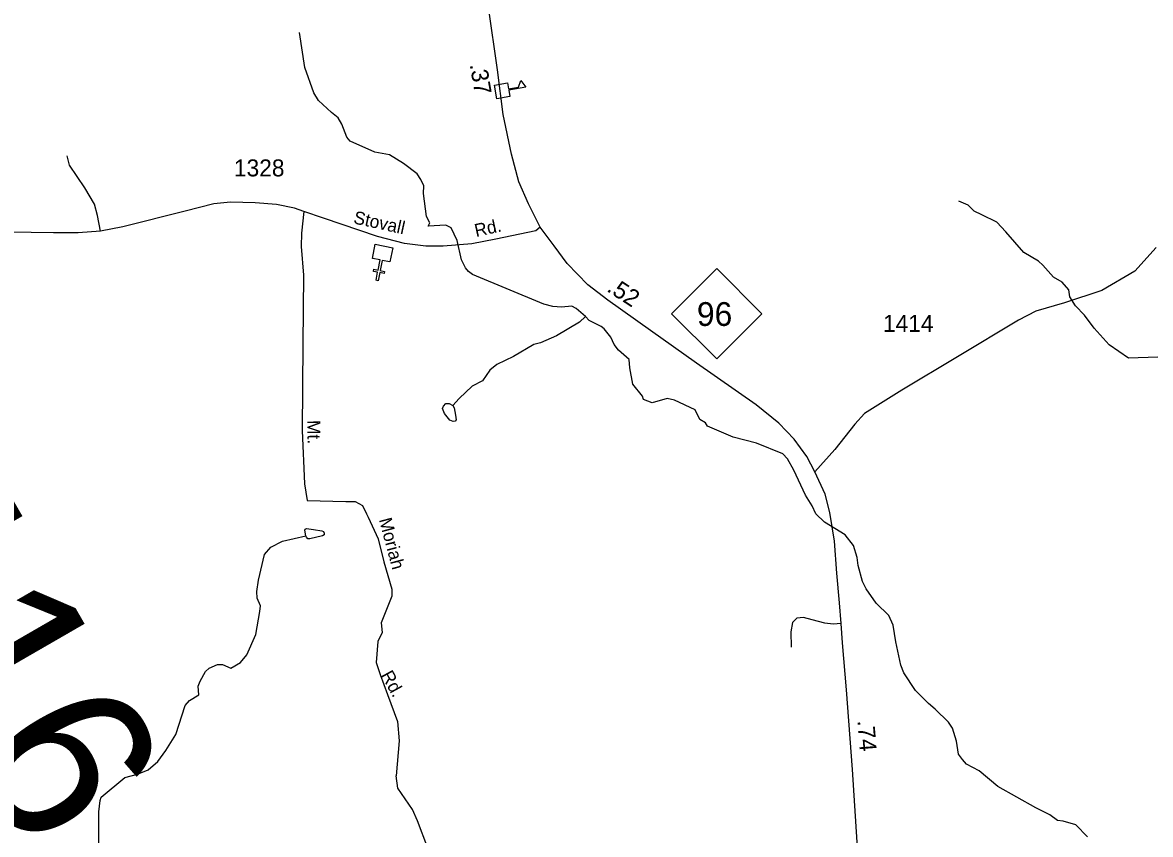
# Model space of a CAD drawing. Extents: x 2056842 to 2160602, y 826753 to 1016856.
# Drawn here: x 2075063 to 2083359, y 981982 to 987955 of the extents above; entities that cross this region are included whole.
import ezdxf

# ---------------------------------------------------------------- set-up
doc = ezdxf.new("R2010")
doc.units = 0
for name, color, linetype in [('Exist Cultural Church CELL', 7, 'Continuous'), ('Exist Cultural Educational Facility High CELL', 7, 'Continuous'), ('Exist Hydrographic Creek Single Shore', 7, 'Continuous'), ('Exist Hydrographic Misc Water Feature', 7, 'Continuous'), ('Exist Road Non-System Type 51', 7, 'Continuous'), ('Exist Road Non-System Type 51 Label', 7, 'Continuous'), ('Exist Road Primary NC Attributed', 7, 'Continuous'), ('Exist Road Primary NC Service Mileage Hundredths English Label', 7, 'Continuous'), ('Exist Road Primary NC Shield CELL', 7, 'Continuous'), ('Exist Road Primary NC Shield Number Label', 7, 'Continuous'), ('Exist Road Secondary Structure Pipe Number Label', 7, 'Continuous'), ('Exist Road Secondary Type 41 Attributed', 7, 'Continuous'), ('Exist Road Secondary Type 51 Attributed', 7, 'Continuous'), ('Exist Road Secondary Type 51 Label', 7, 'Continuous'), ('Exist Road Secondary Type 51 Number Label', 7, 'Continuous')]:
    doc.layers.add(name, color=color, linetype=linetype)

msp = doc.modelspace()

# ---------------------------------------------------------------- linework, layer by layer
at = {"layer": 'Exist Cultural Church CELL'}
msp.add_lwpolyline([(2077764.2, 986194.2), (2077708.4, 986205.3), (2077693.4, 986130.7), (2077724.7, 986124.3), (2077721.6, 986108.7), (2077690.2, 986115), (2077678.3, 986056), (2077662.6, 986059.2), (2077674.5, 986118.2), (2077643.1, 986124.5), (2077646.3, 986140.1), (2077677.6, 986133.8), (2077692.7, 986208.5), (2077636.2, 986220), (2077657.2, 986324.3), (2077785.3, 986298.5)], close=True, dxfattribs=at)
at = {"layer": 'Exist Cultural Educational Facility High CELL'}
msp.add_lwpolyline([(2078533, 987494.8), (2078629.4, 987511.6), (2078637.4, 987466.3), (2078711.3, 987479.2), (2078727.1, 987529.7), (2078765.6, 987478.9), (2078639, 987456.8), (2078646.9, 987411.5), (2078550.4, 987394.7)], close=True, dxfattribs=at)
at = {"layer": 'Exist Hydrographic Creek Single Shore'}
for points in [[(2079203.3, 985792.3), (2079135.2, 985852.1), (2079103, 985868), (2079027.2, 985861.7), (2078963.2, 985865.5), (2078897, 985883.3), (2078372.4, 986101.7), (2078342.3, 986123.6), (2078320.4, 986151.4), (2078292.1, 986209.5), (2078259.7, 986351.3), (2078215.2, 986445.2), (2078175.2, 986465.1), (2078047.2, 986456.7), (2078057.3, 986480.7), (2078034.9, 986528.6), (2078012.6, 986698.5), (2078014.4, 986754.6), (2077992.3, 986800.5), (2077964.2, 986842.4), (2077863.9, 986918), (2077761.6, 986981.7), (2077653.7, 987001.4), (2077471.4, 987082.9), (2077447.2, 987110.8), (2077411, 987206.6), (2077384.7, 987254.6), (2077334.7, 987294.4), (2077240.4, 987382.2), (2077206.3, 987438), (2077139.7, 987623.8), (2077100.9, 987881.7)], [(2083412.2, 985493.4), (2083198.3, 985486.8), (2083055.8, 985584.3), (2082943.5, 985706), (2082873.3, 985801.7), (2082807.1, 985871.6), (2082766.9, 985937.4), (2082758.7, 985989.4), (2082708.5, 986045.2), (2082646.3, 986081), (2082568.2, 986170.8), (2082534, 986198.7), (2082428, 986264.3), (2082295.3, 986416), (2082229.1, 986485.7), (2082118.9, 986539.3), (2082063, 986567.2), (2082018.7, 986611.1), (2081948.6, 986640.8)], [(2082895.1, 981963.5), (2082810.9, 982051.3), (2082716.7, 982079.2), (2082674.8, 982084.9), (2082618.6, 982126.8), (2082516.6, 982176.5), (2082236, 982333.6), (2082099.6, 982449), (2082005.5, 982498.9), (2081975.3, 982532.7), (2081947.3, 982572.6), (2081930.9, 982668.8), (2081902.7, 982762.6), (2081872.4, 982808.5), (2081774, 982904.1), (2081726, 982944.1), (2081629.9, 983041.6), (2081545.3, 983171.3), (2081523.2, 983227.3), (2081484.7, 983399.4), (2081466.3, 983521.2), (2081434, 983593), (2081341.7, 983682.9), (2081267.4, 983788.5), (2081241.3, 983842.5), (2081209, 983960.3), (2081200.7, 984020.2), (2081174.3, 984106.4), (2081112.3, 984186.1), (2080960, 984279.6), (2080897.6, 984341.6), (2080871.6, 984399.2), (2080821.4, 984477), (2080736.6, 984660.9), (2080688.4, 984744.6), (2080654.5, 984782.7), (2080462.1, 984859.9), (2080289.8, 984903.5), (2080099.8, 984984.9), (2080085.6, 985008.9), (2080043.4, 985034.7), (2080011.1, 985106.6), (2079857.1, 985178), (2079805.1, 985188), (2079693.2, 985157.5), (2079629.1, 985181.5), (2079623, 985205.6), (2079550.7, 985295.3), (2079528.3, 985415.2), (2079524.3, 985475.1), (2079446, 985544.9), (2079413.7, 985586.6), (2079389.6, 985640.6), (2079341.6, 985700.7), (2079319.4, 985718.5), (2079229.4, 985764.1), (2079203.1, 985792.2)]]:
    msp.add_lwpolyline(points, dxfattribs=at)
at = {"layer": 'Exist Hydrographic Misc Water Feature'}
for points in [[(2079203.3, 985792.3), (2079159.4, 985750.2), (2078989.9, 985649.6), (2078871.9, 985599.2), (2078822.1, 985587), (2078674.3, 985498.7), (2078550.4, 985438.3), (2078500.6, 985398.1), (2078446.7, 985320), (2078369, 985279.7), (2078274.2, 985188.4), (2078226.6, 985138.3)], [(2078226.6, 985138.3), (2078236.3, 985121.2), (2078246.1, 985066.3), (2078251, 985030.9), (2078243.7, 985022.4), (2078230.2, 985019.9), (2078205.8, 985028.5), (2078166.8, 985078.5), (2078152.2, 985116.3), (2078158.3, 985133.4), (2078175.4, 985151.7), (2078201, 985153), (2078226.6, 985138.3)], [(2077146.4, 984179.4), (2077137.8, 984219.6), (2077140.3, 984228.2), (2077150, 984233.1), (2077203.7, 984224.5), (2077264.7, 984216), (2077275.7, 984211.1), (2077281.8, 984197.7), (2077280.6, 984185.5), (2077269.6, 984179.4), (2077176.9, 984157.4), (2077162.2, 984157.4), (2077151.3, 984168.4), (2077146.4, 984179.4)], [(2075623.5, 981887.1), (2075622.9, 982149), (2075632.5, 982231.1), (2075640.3, 982255.2), (2075815.9, 982401.7), (2075907.9, 982426), (2075985.8, 982458.2), (2076057.6, 982518.4), (2076117.3, 982598.6), (2076191.1, 982716.8), (2076258.4, 982931.1), (2076290.1, 982967.1), (2076360.1, 983009.3), (2076353.9, 983071.4), (2076367.9, 983109.4), (2076409.5, 983181.5), (2076435.3, 983205.7), (2076497.4, 983231.8), (2076533.3, 983231.9), (2076595.5, 983204.1), (2076665.4, 983246.3), (2076713.2, 983302.5), (2076778.6, 983452.7), (2076808.1, 983622.7), (2076812, 983662.7), (2076787.8, 983720.7), (2076785.7, 983768.7), (2076797.4, 983852.7), (2076841.4, 984041.5), (2076889, 984095.2), (2076974.4, 984140.3), (2077146.4, 984179.4)]]:
    msp.add_lwpolyline(points, dxfattribs=at)
at = {"layer": 'Exist Road Non-System Type 51'}
for points in [[(2075636.9, 986420.8), (2075615, 986535.8), (2075591.2, 986619.8), (2075521.5, 986739.5), (2075406.9, 986905.3), (2075391, 986973.4)], [(2077131, 986564.1), (2077115.1, 986405.8), (2077112.8, 986308.1), (2077128.7, 986097), (2077124.2, 985589.5), (2077119.6, 984953.2), (2077135.4, 984561.5), (2077155.8, 984438.9)], [(2077155.8, 984438.9), (2077441.7, 984431.4), (2077509.7, 984431.4), (2077562.6, 984401.1), (2077592.8, 984340.6), (2077604.9, 984316.4)], [(2077604.9, 984316.4), (2077679.2, 984157.7), (2077721, 983986.2), (2077779.5, 983785.4), (2077779.5, 983735.2), (2077700.1, 983538.7), (2077708.5, 983467.6), (2077675, 983400.6), (2077662.5, 983245.9), (2077691.8, 983158.1), (2077746.1, 983011.7), (2077821.3, 982812.6), (2077833.9, 982670.4), (2077810.1, 982413.1)], [(2081084.2, 983533.3), (2081024.4, 983528.1), (2080963.1, 983537.2), (2080870.1, 983559.9), (2080806.6, 983578), (2080756.7, 983573.5), (2080724.9, 983541.7), (2080713.6, 983471.3), (2080715.8, 983360.1)], [(2078283.5, 981345.3), (2078311.8, 981447.5), (2078280.1, 981491.7), (2078128.1, 981651.8), (2078108.2, 981725), (2078043.6, 981881.7), (2077966.5, 982081), (2077930.2, 982166.1), (2077823.7, 982322.3), (2077810.1, 982413.1)]]:
    msp.add_lwpolyline(points, dxfattribs=at)
at = {"layer": 'Exist Road Primary NC Attributed'}
for points in [[(2078870.1, 986448.7), (2078783.3, 986620.6), (2078713, 986784.1), (2078658.5, 986986.2), (2078597.4, 987279.5), (2078556.5, 987606.5), (2078490.8, 988068.3), (2078453.4, 988355.5)], [(2080889.9, 984648.6), (2080832, 984763.2), (2080739, 984888.9), (2080625.6, 985007), (2080457.7, 985143.2), (2080020.8, 985448.8), (2079680.5, 985689.4), (2079367.5, 985911.9), (2079220.5, 986026.3), (2079068.6, 986183), (2078973.3, 986312.4), (2078870.1, 986448.7)], [(2081428.2, 980809.7), (2081343.7, 981007.8), (2081297.2, 981152), (2081258.7, 981315.4), (2081238.3, 981438), (2081202, 981925), (2081168.1, 982459.7), (2081122.7, 983046.3), (2081094.4, 983391.4), (2081084.2, 983533.3), (2081071.2, 983686), (2081053.1, 983904), (2081035, 984138.9), (2081001, 984350), (2080967, 984484), (2080889.9, 984648.6)]]:
    msp.add_lwpolyline(points, dxfattribs=at)
at = {"layer": 'Exist Road Primary NC Shield CELL'}
msp.add_lwpolyline([(2079835.4, 985812.7), (2080168.4, 986145.7), (2080501.4, 985812.7), (2080168.4, 985479.7)], close=True, dxfattribs=at)
at = {"layer": 'Exist Road Secondary Type 41 Attributed'}
msp.add_lwpolyline([(2083401.8, 986299.6), (2083243, 986127), (2083001.1, 985984.8), (2082726.6, 985894), (2082515.7, 985830.4), (2082388.6, 985764.6), (2081940.5, 985495.4), (2081529.8, 985250.2), (2081255.8, 985078.9), (2081185.5, 984999.4), (2081038.1, 984813.3), (2080889.9, 984648.6)], dxfattribs=at)
at = {"layer": 'Exist Road Secondary Type 51 Attributed'}
msp.add_lwpolyline([(2078870.1, 986448.7), (2078836.9, 986422.8), (2078543.7, 986362.1), (2078367.9, 986326.9), (2078156.9, 986311), (2078029.9, 986308.7), (2077871.1, 986329.1), (2077673.7, 986381.4), (2077277.3, 986516.5), (2077131, 986564.1), (2077062.6, 986588.8), (2076931.1, 986616.1), (2076774.5, 986629.7), (2076591.3, 986632.5), (2076470, 986621.2), (2076259, 986567.8), (2075800.2, 986452.6), (2075636.9, 986420.8), (2075471.8, 986408.9), (2075290.4, 986408.9), (2074792.4, 986414.6)], dxfattribs=at)

# ---------------------------------------------------------------- texts
at = {"layer": 'Exist Road Non-System Type 51 Label'}
for s, rotation, p in [('Mt.', 270.72716, (2077157, 985029.7)), ('Moriah', 284.99356, (2077683.2, 984298.2)), ('Rd.', 298.77131, (2077696.2, 983155.3))]:
    msp.add_text(s, height=95, rotation=rotation, dxfattribs=at).set_placement(p)
at = {"layer": 'Exist Road Primary NC Service Mileage Hundredths English Label'}
for s, rotation, p in [('.37', 279.88733, (2078351.1, 987645.9)), ('.52', 326.99537, (2079353.3, 985982.6)), ('.74', 274.5567, (2081202.6, 982819.4))]:
    msp.add_text(s, height=125, rotation=rotation, dxfattribs=at).set_placement(p)
at = {"layer": 'Exist Road Primary NC Shield Number Label'}
msp.add_text('96', height=175, dxfattribs=at).set_placement((2080022.6, 985723))
at = {"layer": 'Exist Road Secondary Structure Pipe Number Label'}
msp.add_text('P116', height=1230.31, rotation=300, dxfattribs=at).set_placement((2073168.1, 985143.2))
at = {"layer": 'Exist Road Secondary Type 51 Label'}
for s, rotation, p in [('Stovall', 347.56625, (2077491.6, 986478.3)), ('Rd.', 12.48645, (2078398.3, 986376.9))]:
    msp.add_text(s, height=95, rotation=rotation, dxfattribs=at).set_placement(p)
at = {"layer": 'Exist Road Secondary Type 51 Number Label'}
for s, p in [('1328', (2076617.5, 986823.2)), ('1414', (2081391.4, 985679.5))]:
    msp.add_text(s, height=125, dxfattribs=at).set_placement(p)

doc.saveas('drawing.dxf')
